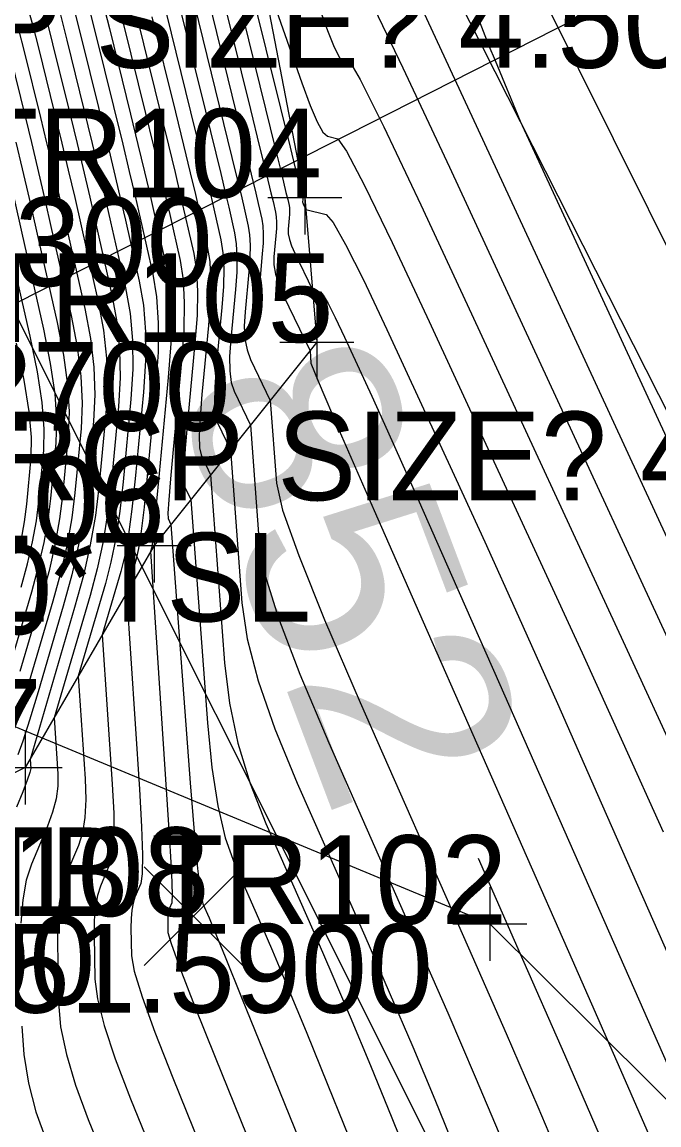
# Model space of a CAD drawing. Extents: x 1654928 to 1810050, y 486881 to 626330.
# Drawn here: x 1801419.41 to 1801428.02, y 489791.98 to 489806.91 of the extents above; entities that cross this region are included whole.
import ezdxf

# ---------------------------------------------------------------- set-up
doc = ezdxf.new("R2010")
doc.units = 0
for name, color, linetype in [('DR_X_Storm_Sewer', 7, 'Continuous'), ('DT_X_Contour_Major', 7, 'Continuous'), ('DT_X_Contour_Minor', 7, 'Continuous'), ('PV_X_EOP', 7, 'Continuous'), ('PV_X_Shoulder', 7, 'Continuous'), ('RW_X_Esmt_SH', 7, 'Continuous'), ('SV_X_Random_Point', 7, 'Continuous'), ('SV_X_Shot_Marker', 7, 'Continuous'), ('SV_X_Text_Comment', 7, 'Continuous'), ('SV_X_Text_Elevation', 7, 'Continuous'), ('SV_X_Text_Name', 7, 'Continuous'), ('SV_X_Top_of_Bank', 7, 'Continuous'), ('UT_X_Telecom', 7, 'Continuous')]:
    doc.layers.add(name, color=color, linetype=linetype)

msp = doc.modelspace()

# ---------------------------------------------------------------- linework, layer by layer
at = {"layer": 'DR_X_Storm_Sewer'}
msp.add_line((1801416.436, 489801.636), (1801454.778, 489821.138), dxfattribs=at)
at = {"layer": 'DT_X_Contour_Major'}
for points in [[(1801419.323, 489810.533), (1801419.631, 489810.272), (1801420.566, 489809.48), (1801420.881, 489809.209), (1801421.122, 489808.99), (1801421.29, 489808.822), (1801421.386, 489808.707), (1801421.543, 489808.469), (1801421.612, 489808.322), (1801421.699, 489808.059), (1801421.806, 489807.681), (1801421.933, 489807.188), (1801422.295, 489805.717), (1801422.416, 489805.225), (1801422.507, 489804.85), (1801422.569, 489804.593), (1801422.602, 489804.454), (1801422.65, 489804.24), (1801422.664, 489804.151), (1801422.67, 489804.043), (1801422.668, 489803.916), (1801422.657, 489803.771), (1801422.622, 489803.395)], [(1801423.425, 489807.104), (1801423.538, 489806.791), (1801423.63, 489806.566), (1801423.7, 489806.426), (1801423.749, 489806.373), (1801423.852, 489806.348), (1801423.982, 489806.129), (1801424.298, 489805.491), (1801424.799, 489804.434), (1801425.485, 489802.959), (1801427.561, 489798.466), (1801428.296, 489796.87)], [(1801419.927, 489807.007), (1801420.015, 489806.664), (1801420.359, 489805.262), (1801420.446, 489804.896), (1801420.529, 489804.543), (1801420.607, 489804.202), (1801420.809, 489803.309), (1801420.87, 489802.963), (1801420.902, 489802.597), (1801420.906, 489802.21), (1801420.88, 489801.802), (1801420.775, 489800.687), (1801420.73, 489800.287), (1801420.676, 489799.925), (1801420.611, 489799.599), (1801420.537, 489799.311), (1801420.169, 489798.055), (1801420.261, 489796.665), (1801420.271, 489796.385), (1801420.259, 489796.142), (1801420.227, 489795.936), (1801420.173, 489795.766), (1801420.003, 489795.362), (1801419.948, 489795.191), (1801419.91, 489794.982), (1801419.89, 489794.735), (1801419.887, 489794.45), (1801419.902, 489793.638), (1801419.931, 489793.311), (1801420.008, 489792.938), (1801420.133, 489792.52), (1801420.305, 489792.057), (1801420.829, 489790.762)], [(1801420.974, 489806.926), (1801421.281, 489805.678), (1801421.387, 489805.243), (1801421.477, 489804.873), (1801421.549, 489804.568), (1801421.73, 489803.775), (1801421.766, 489803.543), (1801421.781, 489803.263), (1801421.775, 489802.936), (1801421.747, 489802.56), (1801421.646, 489801.495), (1801421.615, 489801.141), (1801421.599, 489800.877), (1801421.596, 489800.704), (1801421.607, 489800.621), (1801421.691, 489800.446), (1801421.915, 489797.424), (1801421.974, 489796.819), (1801422.054, 489796.3), (1801422.157, 489795.866), (1801422.28, 489795.518), (1801422.639, 489794.704), (1801422.797, 489794.338), (1801423, 489793.853), (1801423.249, 489793.248), (1801423.543, 489792.522), (1801424.39, 489790.429)], [(1801419.386, 489798.125), (1801419.682, 489799.133), (1801419.783, 489799.502), (1801419.863, 489799.853), (1801419.922, 489800.185), (1801419.961, 489800.498), (1801420.038, 489801.31), (1801420.051, 489801.634), (1801420.03, 489801.998), (1801419.975, 489802.401), (1801419.888, 489802.843), (1801419.609, 489804.076), (1801419.509, 489804.518), (1801419.416, 489804.919), (1801419.331, 489805.28)], [(1801425.574, 489795.592), (1801426.144, 489794.297), (1801426.741, 489792.938), (1801427.226, 489791.821), (1801427.599, 489790.946), (1801427.862, 489790.314), (1801428.414, 489788.95)]]:
    msp.add_lwpolyline(points, dxfattribs=at)
at = {"layer": 'DT_X_Contour_Minor'}
for points in [[(1801437.81, 489832.47), (1801423.54, 489836.522), (1801422.354, 489815.308), (1801422.713, 489814.272), (1801422.814, 489813.994), (1801422.962, 489813.604), (1801423.159, 489813.1), (1801423.403, 489812.485), (1801424.118, 489810.693), (1801424.371, 489810.056), (1801424.595, 489809.489), (1801424.79, 489808.992), (1801424.955, 489808.565), (1801425.357, 489807.52), (1801425.498, 489807.155), (1801425.619, 489806.844), (1801425.721, 489806.587), (1801425.804, 489806.385), (1801426.144, 489805.566), (1801431.518, 489793.935)], [(1801420.23, 489814.684), (1801420.676, 489813.825), (1801422.024, 489811.228), (1801422.473, 489810.369), (1801422.809, 489809.74), (1801423.031, 489809.339), (1801423.141, 489809.168), (1801423.28, 489809.018), (1801423.336, 489808.941), (1801423.399, 489808.821), (1801423.468, 489808.658), (1801423.543, 489808.453), (1801423.754, 489807.85), (1801423.826, 489807.651), (1801423.884, 489807.507), (1801423.929, 489807.419), (1801423.96, 489807.385), (1801424.025, 489807.369), (1801424.171, 489807.095), (1801424.558, 489806.287), (1801425.187, 489804.943), (1801426.058, 489803.064), (1801428.702, 489797.341)], [(1801422.621, 489807.718), (1801423.19, 489806.087), (1801423.303, 489805.779), (1801423.399, 489805.556), (1801423.477, 489805.417), (1801423.538, 489805.362), (1801423.678, 489805.327), (1801423.794, 489805.162), (1801424.039, 489804.695), (1801424.412, 489803.926), (1801424.913, 489802.854), (1801426.42, 489799.592), (1801426.981, 489798.372), (1801427.532, 489797.157), (1801428.075, 489795.947)], [(1801420.679, 489807.277), (1801420.782, 489806.873), (1801421.078, 489805.671), (1801421.182, 489805.247), (1801421.345, 489804.563), (1801421.405, 489804.303), (1801421.545, 489803.681), (1801421.586, 489803.421), (1801421.603, 489803.108), (1801421.596, 489802.74), (1801421.565, 489802.318), (1801421.452, 489801.122), (1801421.416, 489800.728), (1801421.392, 489800.441), (1801421.382, 489800.262), (1801421.383, 489800.191), (1801421.422, 489800.11), (1801421.682, 489796.613), (1801421.734, 489795.948), (1801421.781, 489795.453), (1801421.821, 489795.128), (1801421.855, 489794.973), (1801421.938, 489794.785), (1801422.008, 489794.618), (1801422.154, 489794.259), (1801422.378, 489793.708), (1801422.679, 489792.964), (1801423.585, 489790.725)], [(1801422.124, 489807.24), (1801422.497, 489805.725), (1801422.621, 489805.221), (1801422.713, 489804.846), (1801422.773, 489804.598), (1801422.802, 489804.479), (1801422.835, 489804.333), (1801422.844, 489804.272), (1801422.848, 489804.199), (1801422.847, 489804.112), (1801422.839, 489804.013), (1801422.813, 489803.732), (1801422.814, 489803.62), (1801422.836, 489803.494), (1801422.88, 489803.355), (1801422.945, 489803.203), (1801423.302, 489802.459), (1801423.314, 489802.292), (1801423.411, 489802.046), (1801423.696, 489801.381), (1801424.169, 489800.296), (1801424.83, 489798.79), (1801426.845, 489794.216), (1801427.529, 489792.658), (1801428.071, 489791.415)], [(1801422.316, 489807.292), (1801422.7, 489805.733), (1801422.827, 489805.217), (1801422.919, 489804.841), (1801422.977, 489804.603), (1801423.001, 489804.505), (1801423.019, 489804.427), (1801423.024, 489804.394), (1801423.026, 489804.354), (1801423.025, 489804.308), (1801423.021, 489804.255), (1801423.007, 489804.105), (1801423.009, 489804.042), (1801423.025, 489803.967), (1801423.054, 489803.88), (1801423.098, 489803.779), (1801423.336, 489803.283), (1801423.444, 489803.256), (1801423.482, 489803.213), (1801423.548, 489803.097), (1801423.644, 489802.908), (1801423.768, 489802.644), (1801424.137, 489801.844), (1801424.35, 489801.375), (1801424.709, 489800.568), (1801425.216, 489799.424), (1801425.87, 489797.941), (1801427.809, 489793.537), (1801428.466, 489792.042)], [(1801422.508, 489807.345), (1801422.903, 489805.741), (1801423.033, 489805.214), (1801423.125, 489804.836), (1801423.203, 489804.52), (1801423.204, 489804.515), (1801423.204, 489804.51), (1801423.204, 489804.504), (1801423.202, 489804.47), (1801423.204, 489804.46), (1801423.208, 489804.448), (1801423.213, 489804.435), (1801423.244, 489804.371), (1801423.519, 489804.302), (1801423.614, 489804.194), (1801423.783, 489803.899), (1801424.025, 489803.417), (1801424.34, 489802.749), (1801425.279, 489800.718), (1801425.665, 489799.874), (1801426.121, 489798.863), (1801426.646, 489797.685), (1801427.239, 489796.342), (1801428.915, 489792.537)], [(1801419.483, 489807.113), (1801419.551, 489806.873), (1801419.631, 489806.559), (1801419.948, 489805.269), (1801420.034, 489804.905), (1801420.121, 489804.533), (1801420.208, 489804.151), (1801420.44, 489803.123), (1801420.512, 489802.738), (1801420.553, 489802.357), (1801420.564, 489801.98), (1801420.544, 489801.605), (1801420.449, 489800.611), (1801420.402, 489800.23), (1801420.332, 489799.832), (1801420.238, 489799.417), (1801420.12, 489798.985), (1801419.518, 489796.93), (1801419.526, 489796.804), (1801419.515, 489796.751), (1801419.48, 489796.647), (1801419.419, 489796.491), (1801419.333, 489796.283)], [(1801420.303, 489807.142), (1801420.398, 489806.768), (1801420.77, 489805.254), (1801420.859, 489804.887), (1801420.937, 489804.553), (1801421.006, 489804.252), (1801421.177, 489803.495), (1801421.227, 489803.189), (1801421.251, 489802.837), (1801421.248, 489802.441), (1801421.217, 489801.999), (1801421.1, 489800.762), (1801421.058, 489800.344), (1801421.019, 489800.017), (1801420.985, 489799.782), (1801420.954, 489799.638), (1801420.82, 489799.179), (1801420.996, 489796.525), (1801421.026, 489796.019), (1801421.039, 489795.638), (1801421.035, 489795.381), (1801421.014, 489795.249), (1801420.935, 489795.063), (1801420.91, 489794.985), (1801420.893, 489794.889), (1801420.883, 489794.775), (1801420.882, 489794.644), (1801420.889, 489794.271), (1801420.926, 489794.063), (1801421.031, 489793.718), (1801421.206, 489793.237), (1801421.449, 489792.619), (1801422.188, 489790.79)], [(1801420.491, 489807.21), (1801420.59, 489806.821), (1801420.875, 489805.663), (1801420.976, 489805.251), (1801421.065, 489804.882), (1801421.141, 489804.558), (1801421.206, 489804.278), (1801421.361, 489803.588), (1801421.406, 489803.301), (1801421.426, 489802.957), (1801421.419, 489802.556), (1801421.385, 489802.098), (1801421.262, 489800.8), (1801421.222, 489800.372), (1801421.191, 489800.063), (1801421.172, 489799.873), (1801421.163, 489799.801), (1801421.145, 489799.741), (1801421.364, 489796.456), (1801421.404, 489795.836), (1801421.428, 489795.385), (1801421.438, 489795.103), (1801421.434, 489794.99), (1801421.402, 489794.914), (1801421.391, 489794.881), (1801421.384, 489794.842), (1801421.38, 489794.795), (1801421.379, 489794.741), (1801421.382, 489794.588), (1801421.423, 489794.439), (1801421.543, 489794.108), (1801421.742, 489793.595), (1801422.02, 489792.9), (1801422.868, 489790.804)], [(1801421.549, 489807.083), (1801421.889, 489805.702), (1801422.095, 489804.859), (1801422.161, 489804.583), (1801422.203, 489804.404), (1801422.282, 489804.054), (1801422.305, 489803.908), (1801422.315, 489803.731), (1801422.311, 489803.524), (1801422.293, 489803.287), (1801422.23, 489802.614), (1801422.215, 489802.38), (1801422.217, 489802.186), (1801422.238, 489802.03), (1801422.276, 489801.912), (1801422.496, 489801.452), (1801422.615, 489799.858), (1801422.692, 489799.433), (1801422.875, 489798.841), (1801423.163, 489798.081), (1801423.555, 489797.154), (1801424.742, 489794.46), (1801425.163, 489793.498), (1801425.535, 489792.634), (1801425.859, 489791.867)], [(1801421.741, 489807.135), (1801422.301, 489804.855), (1801422.365, 489804.588), (1801422.403, 489804.429), (1801422.466, 489804.147), (1801422.485, 489804.029), (1801422.492, 489803.887), (1801422.489, 489803.72), (1801422.475, 489803.529), (1801422.424, 489802.986), (1801422.414, 489802.794), (1801422.423, 489802.622), (1801422.452, 489802.471), (1801422.499, 489802.342), (1801422.765, 489801.788), (1801422.848, 489800.669), (1801422.932, 489800.304), (1801423.149, 489799.687), (1801423.498, 489798.819), (1801423.98, 489797.7), (1801425.443, 489794.379), (1801425.952, 489793.218), (1801426.38, 489792.228), (1801426.729, 489791.407)], [(1801424.818, 489807.082), (1801425.575, 489805.451), (1801426.63, 489803.169), (1801429.844, 489796.215)], [(1801419.739, 489806.94), (1801419.823, 489806.611), (1801420.064, 489805.632), (1801420.153, 489805.265), (1801420.325, 489804.538), (1801420.407, 489804.177), (1801420.624, 489803.216), (1801420.691, 489802.851), (1801420.728, 489802.477), (1801420.735, 489802.095), (1801420.712, 489801.704), (1801420.612, 489800.649), (1801420.566, 489800.259), (1801420.504, 489799.878), (1801420.425, 489799.508), (1801420.329, 489799.148), (1801419.843, 489797.492), (1801419.894, 489796.734), (1801419.893, 489796.568), (1801419.869, 489796.394), (1801419.823, 489796.213), (1801419.753, 489796.024), (1801419.537, 489795.511), (1801419.467, 489795.294), (1801419.419, 489795.029), (1801419.393, 489794.715)], [(1801420.115, 489807.075), (1801420.206, 489806.716), (1801420.565, 489805.258), (1801420.652, 489804.892), (1801420.733, 489804.548), (1801420.807, 489804.227), (1801420.993, 489803.402), (1801421.049, 489803.076), (1801421.077, 489802.717), (1801421.077, 489802.325), (1801421.049, 489801.901), (1801420.937, 489800.724), (1801420.894, 489800.315), (1801420.847, 489799.971), (1801420.798, 489799.69), (1801420.746, 489799.474), (1801420.494, 489798.617), (1801420.629, 489796.595), (1801420.648, 489796.202), (1801420.649, 489795.89), (1801420.631, 489795.658), (1801420.593, 489795.507), (1801420.469, 489795.212), (1801420.429, 489795.088), (1801420.401, 489794.936), (1801420.386, 489794.755), (1801420.384, 489794.547), (1801420.395, 489793.954), (1801420.428, 489793.687), (1801420.52, 489793.328), (1801420.669, 489792.879), (1801420.877, 489792.338), (1801421.509, 489790.776)], [(1801421.165, 489806.978), (1801421.483, 489805.686), (1801421.593, 489805.24), (1801421.683, 489804.869), (1801421.753, 489804.573), (1801421.914, 489803.868), (1801421.946, 489803.665), (1801421.959, 489803.419), (1801421.953, 489803.132), (1801421.929, 489802.803), (1801421.841, 489801.868), (1801421.815, 489801.554), (1801421.805, 489801.313), (1801421.81, 489801.146), (1801421.83, 489801.051), (1801421.959, 489800.781), (1801422.148, 489798.235), (1801422.213, 489797.691), (1801422.328, 489797.147), (1801422.492, 489796.605), (1801422.705, 489796.064), (1801423.34, 489794.622), (1801423.585, 489794.058), (1801423.845, 489793.447), (1801424.119, 489792.787), (1801424.407, 489792.081), (1801425.194, 489790.133)], [(1801421.357, 489807.03), (1801421.686, 489805.694), (1801421.799, 489805.236), (1801421.889, 489804.864), (1801421.957, 489804.578), (1801422.004, 489804.378), (1801422.098, 489803.961), (1801422.125, 489803.786), (1801422.137, 489803.575), (1801422.132, 489803.328), (1801422.111, 489803.045), (1801422.035, 489802.241), (1801422.015, 489801.967), (1801422.011, 489801.75), (1801422.024, 489801.588), (1801422.053, 489801.482), (1801422.228, 489801.117), (1801422.381, 489799.047), (1801422.453, 489798.562), (1801422.602, 489797.994), (1801422.827, 489797.343), (1801423.13, 489796.609), (1801424.041, 489794.541), (1801424.374, 489793.778), (1801424.69, 489793.04), (1801424.989, 489792.327), (1801425.271, 489791.639)], [(1801419.363, 489806.805), (1801419.439, 489806.507), (1801419.658, 489805.616), (1801419.742, 489805.273), (1801419.828, 489804.91), (1801419.917, 489804.528), (1801420.008, 489804.126), (1801420.256, 489803.029), (1801420.333, 489802.626), (1801420.379, 489802.237), (1801420.393, 489801.864), (1801420.375, 489801.507), (1801420.287, 489800.574), (1801420.242, 489800.213), (1801420.173, 489799.831), (1801420.081, 489799.428), (1801419.965, 489799.004), (1801419.625, 489797.845), (1801419.51, 489797.46), (1801419.419, 489797.176), (1801419.352, 489796.991)], [(1801419.247, 489806.454), (1801419.456, 489805.609), (1801419.536, 489805.277), (1801419.713, 489804.523), (1801419.809, 489804.101), (1801420.072, 489802.936), (1801420.154, 489802.513), (1801420.204, 489802.117), (1801420.222, 489801.749), (1801420.207, 489801.408), (1801420.124, 489800.536), (1801420.082, 489800.199), (1801420.018, 489799.842), (1801419.932, 489799.465), (1801419.824, 489799.069), (1801419.506, 489797.985), (1801419.393, 489797.62)], [(1801419.267, 489798.265), (1801419.54, 489799.198), (1801419.633, 489799.539), (1801419.708, 489799.863), (1801419.763, 489800.17), (1801419.799, 489800.461), (1801419.87, 489801.211), (1801419.88, 489801.519), (1801419.855, 489801.878), (1801419.796, 489802.288), (1801419.703, 489802.75), (1801419.41, 489804.05), (1801419.305, 489804.513)], [(1801419.399, 489799.262), (1801419.484, 489799.576), (1801419.552, 489799.874), (1801419.603, 489800.156), (1801419.636, 489800.423), (1801419.702, 489801.113), (1801419.709, 489801.403), (1801419.681, 489801.758), (1801419.617, 489802.175), (1801419.519, 489802.657), (1801419.21, 489804.025)], [(1801419.397, 489799.885), (1801419.443, 489800.142), (1801419.474, 489800.385), (1801419.533, 489801.014), (1801419.538, 489801.288), (1801419.506, 489801.638), (1801419.439, 489802.063), (1801419.335, 489802.564)], [(1801419.408, 489793.321), (1801419.434, 489792.935), (1801419.497, 489792.548), (1801419.597, 489792.162), (1801419.734, 489791.776)]]:
    msp.add_lwpolyline(points, dxfattribs=at)
at = {"layer": 'PV_X_EOP'}
msp.add_lwpolyline([(1801513.785, 489634.043), (1801503.26, 489654.965), (1801492.692, 489675.84), (1801481.803, 489697.704), (1801472.078, 489717.629), (1801460.782, 489739.414), (1801448.005, 489764.97), (1801436.553, 489786.89), (1801425.237, 489809.697), (1801414.345, 489830.894), (1801402.21, 489854.742), (1801391.781, 489876.056), (1801380.008, 489899.32), (1801369.395, 489920.807), (1801356.62, 489946.308), (1801346.845, 489965.404), (1801335.257, 489988.444)], dxfattribs=at)
at = {"layer": 'PV_X_Shoulder'}
msp.add_lwpolyline([(1801513.053, 489633.484), (1801502.425, 489654.401), (1801492.155, 489675.438), (1801481.048, 489697.245), (1801471.095, 489717.056), (1801459.974, 489738.844), (1801446.996, 489764.517), (1801435.938, 489786.184), (1801424.33, 489809.156), (1801413.386, 489830.353), (1801401.606, 489854.259), (1801390.811, 489875.349), (1801379.301, 489898.985), (1801368.607, 489920.204), (1801355.561, 489945.921), (1801346.174, 489964.922), (1801334.144, 489988.199)], dxfattribs=at)
at = {"layer": 'RW_X_Esmt_SH'}
msp.add_line((1801533.563, 489574.54), (1801308.538, 490024.454), dxfattribs=at)
at = {"layer": 'SV_X_Random_Point'}
for p, q in [((1801421.061, 489794.142), (1801422.394, 489795.477)), ((1801421.061, 489795.477), (1801422.394, 489794.142))]:
    msp.add_line(p, q, dxfattribs=at)
at = {"layer": 'SV_X_Shot_Marker'}
for p, q in [((1801423.231, 489805.034), (1801423.231, 489804.034)), ((1801422.731, 489804.534), (1801423.731, 489804.534)), ((1801423.231, 489804.534), (1801423.231, 489804.534)), ((1801423.396, 489803.076), (1801423.396, 489802.076)), ((1801422.896, 489802.576), (1801423.896, 489802.576)), ((1801423.396, 489802.576), (1801423.396, 489802.576)), ((1801421.194, 489800.325), (1801421.194, 489799.325)), ((1801420.694, 489799.825), (1801421.694, 489799.825)), ((1801421.194, 489799.825), (1801421.194, 489799.825)), ((1801419.453, 489797.318), (1801419.453, 489796.318)), ((1801418.953, 489796.818), (1801419.953, 489796.818)), ((1801419.453, 489796.818), (1801419.453, 489796.818)), ((1801425.735, 489795.202), (1801425.735, 489794.202)), ((1801425.235, 489794.702), (1801426.235, 489794.702)), ((1801425.735, 489794.702), (1801425.735, 489794.702))]:
    msp.add_line(p, q, dxfattribs=at)
at = {"layer": 'SV_X_Top_of_Bank'}
msp.add_lwpolyline([(1801422.441, 489808.655), (1801423.231, 489804.534), (1801423.396, 489802.576), (1801421.194, 489799.825), (1801419.453, 489796.818), (1801416.746, 489795.481), (1801416.22, 489796.009)], dxfattribs=at)
at = {"layer": 'UT_X_Telecom'}
msp.add_lwpolyline([(1801441.137, 489770.528), (1801431.587, 489788.879), (1801425.735, 489794.702), (1801417.855, 489797.975), (1801411.771, 489811.027), (1801414.185, 489815.828), (1801412.772, 489822.984)], dxfattribs=at)

# ---------------------------------------------------------------- texts
at = {"layer": 'DT_X_Contour_Major'}
msp.add_text('852', height=2.8, rotation=290.7232, dxfattribs=at).set_placement((1801421.453, 489801.912))
at = {"layer": 'SV_X_Text_Comment'}
for s, p in [('EL*RCP SIZE? 4.50 LOCATION? INVERT CONDITION? POOR', (1801413.98, 489806.288)), ('BL*RCP SIZE? 4.50 LOCATION? INVERT CONDITION? POOR', (1801416.436, 489800.436)), ('BL*TSL', (1801417.791, 489798.795)), ('EL*TB', (1801416.22, 489794.809))]:
    msp.add_text(s, height=1.2, dxfattribs=at).set_placement(p)
at = {"layer": 'SV_X_Text_Elevation'}
for s, p in [('852.6300', (1801415.294, 489803.334)), ('852.2700', (1801415.535, 489801.376)), ('850.6300', (1801413.125, 489798.625)), ('850.7400', (1801413.706, 489793.609)), ('851.5900', (1801418.271, 489793.502))]:
    msp.add_text(s, height=1.2, dxfattribs=at).set_placement(p)
at = {"layer": 'SV_X_Text_Name'}
for s, p in [('TR104', (1801418.649, 489804.534)), ('TR105', (1801418.804, 489802.576)), ('TR106', (1801416.527, 489799.825)), ('TR107', (1801414.862, 489796.818)), ('TR108', (1801417.127, 489794.809)), ('TR102', (1801421.153, 489794.702))]:
    msp.add_text(s, height=1.2, dxfattribs=at).set_placement(p)

doc.saveas('drawing.dxf')
